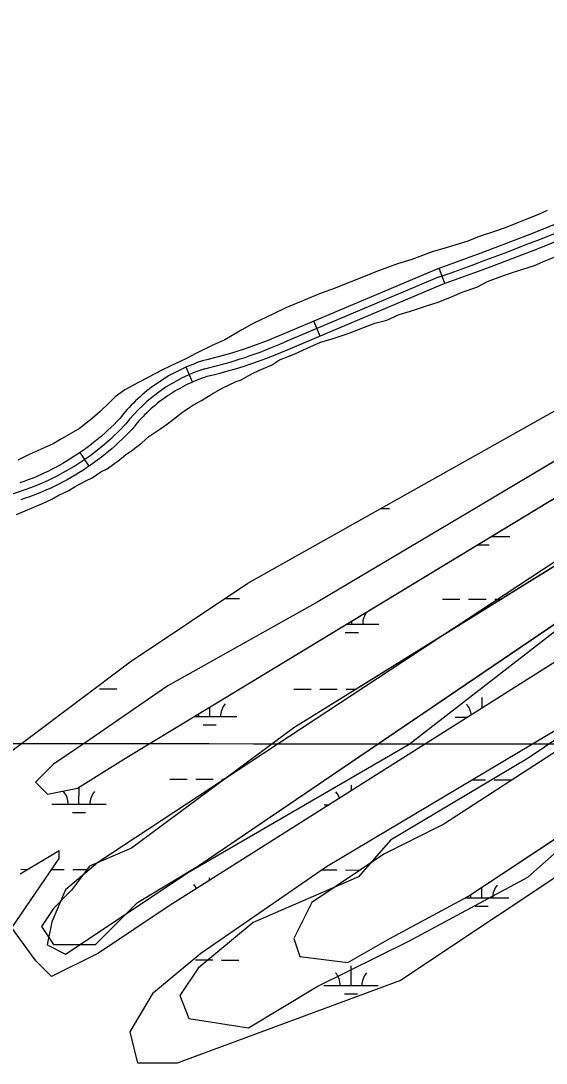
# Model space of a CAD drawing. Extents: x 3219052 to 3256913, y 800770 to 826146.
# Drawn here: x 3246453 to 3247421, y 817690 to 819609 of the extents above; entities that cross this region are included whole.
import ezdxf

# ---------------------------------------------------------------- set-up
doc = ezdxf.new("R2010")
doc.units = 0
for name, color, linetype in [('V-GRID-MAJR', 7, 'Continuous'), ('V-ROAD-CNTR', 7, 'Continuous'), ('V-SITE-VEGE', 7, 'Continuous'), ('V-TOPO-SHOR', 7, 'Continuous'), ('V-WETL-SWMP', 7, 'Continuous')]:
    doc.layers.add(name, color=color, linetype=linetype)

msp = doc.modelspace()

# ---------------------------------------------------------------- linework, layer by layer
at = {"layer": 'V-GRID-MAJR'}
msp.add_spline([(3223238.921, 818307.868), (3228474.772, 818299.872), (3233710.625, 818292.637), (3238946.4790000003, 818286.164), (3244182.3340000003, 818280.452), (3249418.1890000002, 818275.502), (3254654.045, 818271.314), (3254654.046, 818271.314)], degree=3, dxfattribs=at)
at = {"layer": 'V-ROAD-CNTR'}
for p, q in [((3247234.464493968, 819124.868722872), (3247224.162514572, 819153.0446665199)), ((3247004.666953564, 819028.287916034), (3246993.015976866, 819055.9328607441)), ((3246770.026422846, 818943.686085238), (3246758.0284468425, 818971.182030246)), ((3246579.478803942, 818788.967394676), (3246562.5628377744, 818813.7433451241))]:
    msp.add_line(p, q, dxfattribs=at)
for points in [[(3247487.108988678, 819253.77446506), (3247394.0251748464, 819216.5015396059), (3247300.6163616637, 819180.9986106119), (3247218.53852582, 819150.9876706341), (3246933.376096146, 819030.7959110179), (3246920.118122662, 819025.0599224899), (3246906.987148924, 819019.7349331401), (3246893.675175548, 819014.600943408), (3246880.263202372, 819009.5989534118), (3246866.8422292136, 819004.945962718), (3246853.310256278, 819000.5209715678), (3246839.6762835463, 818996.223980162), (3246826.038310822, 818992.27498806), (3246812.323338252, 818988.5689954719), (3246798.4103660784, 818985.0460025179), (3246788.0743867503, 818982.5910074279), (3246782.263398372, 818980.6710112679), (3246777.012408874, 818978.799015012), (3246771.876419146, 818976.869018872), (3246766.687429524, 818974.854022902), (3246761.521439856, 818972.707027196), (3246756.5004498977, 818970.51503158), (3246751.4314600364, 818968.238036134)], [(3247498.584965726, 819226.0545205), (3247404.9311530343, 819188.5535955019), (3247311.0963407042, 819152.888666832), (3247229.522503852, 819123.061726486), (3246945.1580725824, 819003.205966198), (3246931.712099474, 818997.38997783), (3246918.0231268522, 818991.836988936), (3246904.3131542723, 818986.5509995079), (3246890.4191820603, 818981.369009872), (3246876.418210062, 818976.5140195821), (3246862.480237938, 818971.9570286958), (3246848.3582661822, 818967.5060375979), (3246834.1242946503, 818963.38504584), (3246819.91932306, 818959.54505352), (3246805.5583517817, 818955.9100607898), (3246796.2623703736, 818953.701065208), (3246792.0073788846, 818952.2950680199), (3246787.326388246, 818950.6270713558), (3246782.58439773, 818948.84507492), (3246777.8774071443, 818947.016078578), (3246773.27941634, 818945.1050823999), (3246768.648425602, 818943.0850864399), (3246764.045434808, 818941.0160905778)], [(3247224.0305148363, 819137.02469856), (3246939.267084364, 819017.000938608)], [(3246751.4314600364, 818968.238036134), (3246746.3824701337, 818965.8260409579), (3246741.440480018, 818963.3560458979), (3246736.4954899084, 818960.783051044), (3246731.6694995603, 818958.1560562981), (3246726.840509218, 818955.456061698), (3246721.998518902, 818952.6050674), (3246717.2825283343, 818949.703073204), (3246712.6395376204, 818946.7390791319), (3246708.011546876, 818943.702085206), (3246703.41455607, 818940.539091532), (3246698.896565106, 818937.333097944), (3246694.4175740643, 818934.006104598), (3246690.050582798, 818930.662111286), (3246685.682591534, 818927.204118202), (3246681.392600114, 818923.6651252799), (3246677.202608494, 818920.0801324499), (3246673.033616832, 818916.4181397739), (3246668.9366250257, 818912.6481473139), (3246664.903633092, 818908.8401549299), (3246660.9586409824, 818904.9601626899), (3246657.038648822, 818901.0021706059), (3246653.216656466, 818896.9441787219), (3246649.495663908, 818892.8881868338), (3246645.830671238, 818888.7651950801), (3246642.2006784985, 818884.5332035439), (3246638.6716855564, 818880.2432121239), (3246635.886691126, 818876.749219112), (3246630.80470129, 818871.3882298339), (3246625.2677123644, 818865.8122409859), (3246619.5667237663, 818860.2652520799), (3246613.7997353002, 818854.777263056), (3246607.968746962, 818849.4802736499), (3246602.001758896, 818844.249284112), (3246595.9677709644, 818839.074294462), (3246589.873783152, 818834.09030443), (3246583.668795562, 818829.198314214), (3246577.33980822, 818824.37032387), (3246570.943821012, 818819.6803332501), (3246564.503833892, 818815.068342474), (3246557.97984694, 818810.614351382), (3246551.3858601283, 818806.2963600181), (3246544.646873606, 818802.0443685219), (3246537.906887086, 818797.907376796), (3246531.045900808, 818793.902384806), (3246524.1819145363, 818790.024392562), (3246517.183928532, 818786.2714000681), (3246510.146942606, 818782.627407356), (3246503.045956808, 818779.0954144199), (3246495.920971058, 818775.7284211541), (3246488.678985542, 818772.46542768), (3246481.437000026, 818769.312433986), (3246474.0930147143, 818766.317439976), (3246466.692029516, 818763.4084457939), (3246459.257044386, 818760.66045129), (3246451.822059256, 818758.0194565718)], [(3246764.045434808, 818941.0160905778), (3246759.5564437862, 818938.872094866), (3246755.0724527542, 818936.63009935), (3246750.591461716, 818934.2991040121), (3246746.161470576, 818931.888108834), (3246741.772479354, 818929.4341137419), (3246737.470487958, 818926.9011188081), (3246733.21449647, 818924.283124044), (3246728.9415050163, 818921.5551294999), (3246724.747513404, 818918.802135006), (3246720.598521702, 818915.9471407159), (3246716.522529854, 818913.0551464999), (3246712.4815379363, 818910.0541525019), (3246708.4825459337, 818906.9921586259), (3246704.540553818, 818903.87016487), (3246700.6905615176, 818900.6951712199), (3246696.85456919, 818897.4121777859), (3246693.093576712, 818894.1081843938), (3246689.3925841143, 818890.702191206), (3246685.7215914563, 818887.236198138), (3246682.13459863, 818883.708205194), (3246678.6186056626, 818880.1602122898), (3246675.192612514, 818876.5202195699), (3246671.761619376, 818872.7802270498), (3246668.4286260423, 818869.0312345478), (3246665.172632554, 818865.2352421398), (3246661.9876389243, 818861.3632498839), (3246658.54464581, 818857.0432585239), (3246652.336658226, 818850.496271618), (3246646.373670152, 818844.4902836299), (3246640.3686821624, 818838.647295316), (3246634.22969444, 818832.805307), (3246627.9447070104, 818827.096318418), (3246621.6557195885, 818821.5833294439), (3246615.2317324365, 818816.074340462), (3246608.6597455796, 818810.6983512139), (3246602.05475879, 818805.49036163), (3246595.307772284, 818800.3443719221), (3246588.5477858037, 818795.388381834), (3246581.6977995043, 818790.4823916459), (3246574.6558135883, 818785.6744012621), (3246567.6078276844, 818781.06041049), (3246560.498841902, 818776.574419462), (3246553.318856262, 818772.1674282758), (3246545.987870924, 818767.886436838), (3246538.6498856, 818763.7424451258), (3246531.171900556, 818759.731453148), (3246523.72491545, 818755.8754608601), (3246516.135930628, 818752.1014684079), (3246508.492945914, 818748.4884756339), (3246500.828961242, 818745.0354825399), (3246493.090976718, 818741.6664892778), (3246485.24499241, 818738.467495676), (3246477.382008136, 818735.376501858), (3246469.4790239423, 818732.4545077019), (3246461.5000398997, 818729.6215133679), (3246453.447056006, 818726.9915186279)]]:
    msp.add_lwpolyline(points, dxfattribs=at)
for centre, radius, start, end in [((3245295.2864523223, 824566.2285550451), 5761.623744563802, 289.5577732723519, 296.4226954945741), ((3246604.8334927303, 819778.077747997), 831.314463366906, 283.02334399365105, 293.7217384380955), ((3246885.577541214, 818680.0336962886), 302.8761993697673, 107.9632548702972, 141.90551042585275), ((3246305.1731930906, 819187.5249689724), 468.8238875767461, 282.07822839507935, 316.85083117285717)]:
    msp.add_arc(centre, radius, start, end, dxfattribs=at)
at = {"layer": 'V-SITE-VEGE'}
for p, q in [((3247406.951, 819252.145), (3247383.754, 819242.811)), ((3247423.188, 819259.143), (3247406.951, 819252.1449999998)), ((3247368.674, 819236.976), (3247345.477, 819227.6410000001)), ((3247383.754, 819242.811), (3247368.674, 819236.9760000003)), ((3247325.756, 819220.637), (3247297.916, 819211.292)), ((3247345.477, 819227.6410000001), (3247325.756, 819220.6369999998)), ((3247277.037, 819203.122), (3247238.753, 819191.437)), ((3247297.916, 819211.292), (3247277.037, 819203.122)), ((3247210.911, 819183.253), (3247173.791, 819169.246)), ((3247238.753, 819191.437), (3247210.911, 819183.253)), ((3247420.898, 819167.502), (3247453.375, 819180.336)), ((3247147.109, 819161.067), (3247112.31, 819148.226)), ((3247173.791, 819169.246), (3247147.109, 819161.067)), ((3247366.381, 819147.654), (3247400.023, 819158.171)), ((3247400.023, 819158.171), (3247420.898, 819167.502)), ((3247112.31, 819148.226), (3247070.553, 819131.889)), ((3247313.02, 819128.97), (3247344.34, 819140.644)), ((3247344.34, 819140.644), (3247366.381, 819147.654)), ((3247070.553, 819131.889), (3247032.276, 819116.7170000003)), ((3247266.627, 819109.14), (3247293.308, 819118.483)), ((3247293.308, 819118.483), (3247313.02, 819128.97)), ((3247006.7600000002, 819107.378), (3246941.806, 819080.546)), ((3247032.276, 819116.7170000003), (3247006.7600000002, 819107.378)), ((3247222.554, 819090.478), (3247248.0700000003, 819100.976)), ((3247248.0700000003, 819100.976), (3247266.627, 819109.14)), ((3246941.806, 819080.546), (3246917.451, 819068.888)), ((3247171.509, 819074.121), (3247202.8310000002, 819084.633)), ((3247202.8310000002, 819084.633), (3247222.554, 819090.4780000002)), ((3246917.451, 819068.888), (3246881.5, 819051.402)), ((3247127.43, 819057.78), (3247150.628, 819068.274)), ((3247150.628, 819068.274), (3247171.509, 819074.121)), ((3246881.5, 819051.402), (3246860.629, 819039.747)), ((3247075.2290000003, 819040.259), (3247105.3880000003, 819051.929)), ((3247105.3880000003, 819051.929), (3247127.43, 819057.7800000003)), ((3246860.629, 819039.747), (3246829.327, 819021.113)), ((3247005.627, 819016.9), (3247025.35, 819022.745)), ((3247025.35, 819022.745), (3247056.67, 819033.255)), ((3247056.67, 819033.255), (3247075.2290000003, 819040.2589999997)), ((3246807.287, 819011.782), (3246777.1380000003, 818996.627)), ((3246829.327, 819021.113), (3246807.287, 819011.782)), ((3246956.918, 818994.743), (3246974.311, 819002.906)), ((3246974.311, 819002.906), (3247005.627, 819016.9)), ((3246757.424, 818986.1410000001), (3246729.592, 818973.312)), ((3246777.1380000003, 818996.627), (3246757.424, 818986.1410000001)), ((3246915.167, 818974.924), (3246930.236, 818984.24)), ((3246930.236, 818984.24), (3246956.918, 818994.743)), ((3246712.194, 818965.153), (3246690.164, 818953.498)), ((3246729.592, 818973.312), (3246712.194, 818965.153)), ((3246879.217, 818958.5970000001), (3246893.131, 818965.591)), ((3246893.131, 818965.591), (3246915.167, 818974.924)), ((3246682.0470000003, 818948.839), (3246660.015, 818937.183)), ((3246690.164, 818953.498), (3246682.0470000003, 818948.8390000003)), ((3246850.223, 818944.607), (3246858.343, 818946.9479999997)), ((3246858.343, 818946.948), (3246879.217, 818958.5970000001)), ((3247708.7260000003, 818959.9670000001), (3247299.35, 818716.452)), ((3246644.9420000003, 818929.0260000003), (3246627.554, 818916.2220000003)), ((3246660.015, 818937.183), (3246644.9420000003, 818929.0260000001)), ((3246807.3200000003, 818922.462), (3246825.8680000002, 818932.948)), ((3246825.8680000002, 818932.948), (3246850.223, 818944.607)), ((3246627.554, 818916.2220000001), (3246617.128, 818905.753)), ((3246771.373, 818901.495), (3246786.448, 818909.65)), ((3246779.33, 818052.323), (3248051.719, 818915.692)), ((3246786.448, 818909.65), (3246807.3200000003, 818922.462)), ((3246599.749, 818889.465), (3246584.686, 818876.665)), ((3246617.128, 818905.753), (3246599.749, 818889.465)), ((3246740.078, 818879.375), (3246751.665, 818888.685)), ((3246751.665, 818888.685), (3246771.373, 818901.495)), ((3246584.686, 818876.665), (3246561.508, 818858.045)), ((3246723.8510000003, 818866.573), (3246740.078, 818879.375)), ((3246561.508, 818858.045), (3246525.5640000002, 818837.0750000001)), ((3246689.074, 818843.285), (3246711.098, 818858.419)), ((3246711.098, 818858.419), (3246723.8510000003, 818866.573)), ((3246512.809, 818830.083), (3246468.734, 818810.261)), ((3246525.5640000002, 818837.0750000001), (3246512.809, 818830.083)), ((3246657.7830000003, 818817.681), (3246676.327, 818831.6479999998)), ((3246676.327, 818831.648), (3246689.074, 818843.285)), ((3246646.191, 818809.532), (3246657.7830000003, 818817.6810000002)), ((3246468.734, 818810.261), (3246447.863, 818799.769)), ((3246612.579, 818783.9230000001), (3246626.489, 818794.4010000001)), ((3246626.489, 818794.4010000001), (3246632.285, 818797.895)), ((3246632.285, 818797.895), (3246646.191, 818809.5319999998)), ((3246584.753, 818767.615), (3246600.984, 818778.095)), ((3246600.984, 818778.095), (3246612.579, 818783.9230000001)), ((3246553.443, 818751.299), (3246573.157, 818761.787)), ((3246573.157, 818761.787), (3246584.753, 818767.615)), ((3246646.558, 818251.562), (3247487.4420000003, 818760.728)), ((3246510.542, 818727.995), (3246522.136, 818734.98)), ((3246522.136, 818734.98), (3246541.85, 818744.309)), ((3246541.85, 818744.309), (3246553.443, 818751.299)), ((3246445.592, 818700.001), (3246493.144, 818719.831)), ((3246493.144, 818719.831), (3246510.542, 818727.995)), ((3247299.35, 818716.452), (3247000.616, 818539.351)), ((3247509.571, 818650.04), (3246956.359, 818306.905)), ((3247000.616, 818539.351), (3246724.009, 818384.387)), ((3246724.009, 818384.387), (3246580.176, 818284.769)), ((3247277.221, 817996.9770000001), (3247863.627, 818384.387)), ((3246956.359, 818306.905), (3246657.623, 818085.529)), ((3246580.176, 818284.769), (3246513.788, 818240.493)), ((3247454.25, 818273.699), (3247232.964, 818129.8050000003)), ((3246513.788, 818240.493), (3246480.596, 818207.287)), ((3246558.043, 818196.2170000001), (3246646.558, 818251.5620000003)), ((3246480.596, 818207.287), (3246502.723, 818185.148)), ((3246502.723, 818185.148), (3246558.043, 818196.2170000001)), ((3247232.964, 818129.805), (3247122.322, 818074.4589999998)), ((3246657.623, 818085.529), (3246580.176, 818052.323)), ((3247122.322, 818074.4590000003), (3246989.553, 817985.91)), ((3246580.176, 818052.323), (3246546.98, 818008.045)), ((3246668.686, 817985.91), (3246779.33, 818052.323)), ((3246546.98, 818008.045), (3246513.788, 817974.8410000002)), ((3246591.239, 817908.4280000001), (3246668.686, 817985.91)), ((3246989.553, 817985.91), (3246956.359, 817919.495)), ((3247133.386, 817919.495), (3247277.221, 817996.9770000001)), ((3246513.788, 817974.8410000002), (3246491.659, 817941.632)), ((3246491.659, 817941.632), (3246513.788, 817908.4280000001)), ((3246956.359, 817919.495), (3246967.4220000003, 817886.287)), ((3247055.937, 817875.2199999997), (3247133.386, 817919.4949999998)), ((3246513.788, 817908.4280000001), (3246591.239, 817908.4280000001)), ((3246967.4220000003, 817886.287), (3247055.937, 817875.2199999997))]:
    msp.add_line(p, q, dxfattribs=at)
at = {"layer": 'V-TOPO-SHOR'}
for points in [[(3248694.3704782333, 819410.720462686), (3248587.0424021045, 819344.5900248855), (3247439.17947264, 818613.6811525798), (3246595.126760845, 818059.1425154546), (3246536.0186917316, 818008.6929737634), (3246510.6084262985, 817949.7439000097), (3246502.0912280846, 817907.6172288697), (3246535.771365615, 817890.6888293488), (3246763.668777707, 818041.9314575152), (3247168.7490679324, 818277.0917710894), (3247700.633359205, 818688.9933090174), (3248443.3806661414, 819167.884132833), (3248814.727820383, 819394.6862435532), (3249051.0011014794, 819520.6246031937), (3249177.593108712, 819596.2194180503), (3249143.9483034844, 819630.0055524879), (3249051.177762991, 819604.9132777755), (3248764.278278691, 819453.7943126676), (3248694.3704782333, 819410.720462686)], [(3249033.4320816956, 819332.2020178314), (3248738.320362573, 819133.5503477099), (3248257.2742683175, 818847.9758247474), (3248012.4661228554, 818671.4819265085), (3247387.846623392, 818251.3458487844), (3247134.6626089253, 818100.1562190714), (3247075.519207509, 818032.8489424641), (3246881.4785944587, 817948.9665893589), (3246780.155523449, 817864.8899085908), (3246746.3340567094, 817814.3873684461), (3246763.1034608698, 817772.207698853), (3246872.6434055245, 817755.1203039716), (3246999.2354127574, 817830.7151188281), (3247167.9894234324, 817914.650470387), (3247387.387303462, 818032.1952948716), (3247539.389576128, 818166.7391834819), (3247716.6784511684, 818301.2300736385), (3248062.6860045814, 818502.7985804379), (3248332.7807524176, 818679.2394802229), (3248560.7664952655, 818872.6264456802), (3248814.038840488, 819065.9604126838), (3249025.131516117, 819242.5249755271)]]:
    msp.add_lwpolyline(points, dxfattribs=at)
at = {"layer": 'V-WETL-SWMP'}
for p, q in [((3247116.3599343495, 818710.6705577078), (3247132.839253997, 818710.6360185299)), ((3247320.266788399, 818659.5010757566), (3247354.0484174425, 818659.4302724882)), ((3247294.8705026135, 818644.1232702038), (3247316.016158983, 818644.0789508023)), ((3246829.2849330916, 818545.0978762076), (3246856.4915751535, 818545.0408535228)), ((3247230.398753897, 818544.2571775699), (3247262.398683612, 818544.1901085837)), ((3247278.3986484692, 818544.156574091), (3247310.3985781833, 818544.0895051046)), ((3247326.398543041, 818544.0559706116), (3247338.6587980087, 818544.0302742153)), ((3247063.237807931, 818498.1774299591), (3247063.2497467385, 818503.8736692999)), ((3247053.8748753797, 818498.1970538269), (3247113.2376981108, 818498.0726346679)), ((3247051.205492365, 818482.7716147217), (3247075.205439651, 818482.7213129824)), ((3246598.235171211, 818379.0807701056), (3246630.2351009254, 818379.0137011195)), ((3246956.1423850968, 818378.330628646), (3246988.1423148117, 818378.2635596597)), ((3247004.1422796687, 818378.2300251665), (3247036.142209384, 818378.1629561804)), ((3247052.142174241, 818378.1294216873), (3247071.124102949, 818378.0896372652)), ((3247303.3860936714, 818343.4749993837), (3247303.426724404, 818362.8607194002)), ((3246801.4443741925, 818327.9127503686), (3246801.48096096, 818345.3690154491)), ((3246772.751437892, 818327.9728881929), (3246851.4442643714, 818327.8079550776)), ((3246789.4120586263, 818312.5069351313), (3246813.412005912, 818312.4566333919)), ((3247253.3513816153, 818326.9655937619), (3247277.1560295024, 818326.9157013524)), ((3246560.6336548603, 818166.5551125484), (3246560.6993032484, 818197.8772470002)), ((3246727.7946008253, 818212.6348601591), (3246759.7945305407, 818212.567791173)), ((3246775.7944953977, 818212.5342566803), (3246807.7944251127, 818212.4671876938)), ((3246823.7943899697, 818212.4336532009), (3246828.860248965, 818212.4230356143)), ((3247062.5949581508, 818191.4611823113), (3247062.6160050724, 818201.5030815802)), ((3247284.7429631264, 818211.4675462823), (3247309.701322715, 818211.4152357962)), ((3247325.7012875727, 818211.3817013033), (3247357.701217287, 818211.3146323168)), ((3246510.633764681, 818166.6599078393), (3246610.633545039, 818166.4503172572)), ((3247012.5406622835, 818165.6079559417), (3247021.6131151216, 818165.5889408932)), ((3246548.6013392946, 818151.1492973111), (3246572.6012865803, 818151.0989955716)), ((3246453.538232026, 818046.7083112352), (3246467.298565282, 818046.6794708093)), ((3246510.686466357, 818046.5885336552), (3246533.5380563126, 818046.5406387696)), ((3246549.5380211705, 818046.5071042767), (3246575.772445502, 818046.4521192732)), ((3247007.015997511, 818045.5482714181), (3247035.4449539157, 818045.4886868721)), ((3247051.4449187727, 818045.455152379), (3247078.7467818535, 818045.3979301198)), ((3246800.812000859, 818026.195021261), (3246800.822571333, 818031.2384019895)), ((3247302.654016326, 817994.1865291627), (3247302.695140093, 818013.8074852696)), ((3246750.747228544, 817995.3432763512), (3246751.938628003, 817995.3407792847)), ((3247272.157661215, 817994.2504467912), (3247352.6539065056, 817994.0817338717)), ((3247290.6217007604, 817978.7807139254), (3247314.6216480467, 817978.7304121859)), ((3246775.0972399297, 817879.859987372), (3246807.097169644, 817879.7929183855)), ((3246823.097134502, 817879.7593838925), (3246855.0970642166, 817879.6923149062)), ((3247061.8432969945, 817832.8288913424), (3247061.9187496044, 817868.8288122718)), ((3247011.8434068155, 817832.9336866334), (3247111.843187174, 817832.7240960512)), ((3247049.8109814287, 817817.4230761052), (3247073.810928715, 817817.3727743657))]:
    msp.add_line(p, q, dxfattribs=at)
for points in [[(3246365.191, 818211.2980000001), (3246654.603, 818428.544), (3246871.663, 818573.3740000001), (3247826.725, 819109.248), (3248419.178, 819487.082), (3249302.73, 819876.851)], [(3249143.553, 819239.596), (3248579.198, 818790.62), (3247152.981, 817841.79), (3246741.427, 817689.907), (3246669.074, 817689.907), (3246654.603, 817747.839), (3246698.015, 817820.255), (3246784.839, 817892.67), (3247016.369, 818051.984), (3247479.43, 818327.162), (3248202.961, 818848.5530000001), (3249215.5640000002, 819504.28)], [(3248969.9050000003, 819384.426), (3248463.433, 819123.731), (3247667.548, 818573.3740000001), (3246726.9560000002, 817979.569), (3246596.721, 817892.67), (3246509.897, 817849.221), (3246480.9560000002, 817878.187), (3246436.807, 817939.246), (3246524.3680000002, 818066.4670000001), (3246524.3680000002, 818080.9500000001), (3246452.014, 818037.501)]]:
    msp.add_lwpolyline(points, dxfattribs=at)
for points in [[(3247122.322, 818074.46), (3246989.5500000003, 817985.909), (3246956.358, 817919.496), (3246967.4220000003, 817886.289), (3247055.936, 817875.22), (3247133.386, 817919.496), (3247277.221, 817996.978), (3247863.627, 818384.387), (3248317.262, 818694.3150000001), (3248859.41, 819114.931), (3249412.624, 819513.41), (3249722.423, 819679.442), (3249788.808, 819734.787), (3249799.873, 819767.993), (3249722.423, 819812.269), (3249479.009, 819635.167), (3248859.41, 819203.482), (3248339.39, 818882.485), (3248007.4620000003, 818650.04), (3247454.249, 818273.699), (3247232.964, 818129.804)], [(3246580.173, 818052.322), (3246546.98, 818008.046), (3246513.787, 817974.84), (3246491.659, 817941.633), (3246513.787, 817908.427), (3246591.237, 817908.427), (3246668.687, 817985.909), (3246779.33, 818052.322), (3248051.719, 818915.692), (3248660.254, 819303.1020000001), (3248958.989, 819446.997), (3249080.696, 819524.479), (3249080.696, 819546.616), (3249014.31, 819568.7540000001), (3248715.575, 819402.721), (3247974.27, 818959.9670000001), (3247509.571, 818650.04), (3246956.358, 818306.905), (3246657.623, 818085.528)], [(3246580.173, 818284.768), (3246513.787, 818240.492), (3246480.595, 818207.286), (3246502.723, 818185.148), (3246558.044, 818196.2170000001), (3246646.558, 818251.561), (3247487.4420000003, 818760.728), (3248151.298, 819170.275), (3248461.097, 819347.377), (3248483.2260000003, 819424.859), (3248438.969, 819469.134), (3248361.519, 819402.721), (3248306.197, 819325.2390000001), (3247708.727, 818959.9670000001), (3247299.35, 818716.453), (3247000.615, 818539.351), (3246724.008, 818384.387)]]:
    msp.add_lwpolyline(points, close=True, dxfattribs=at)
for centre, radius, start, end in [((3247359.2923371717, 818659.894085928), 35.24628790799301, 176.8654237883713, 180.65174862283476), ((3247118.48161784, 818498.5364481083), 35.24628790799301, 140.94352938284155, 180.65174862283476), ((3246856.6881841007, 818328.2717685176), 35.24628790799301, 139.10809028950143, 180.65174862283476), ((3247248.1094521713, 818327.4513846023), 35.24628790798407, 5.342255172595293, 40.651751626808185), ((3246746.202554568, 818328.5033364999), 35.24628790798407, 359.10809329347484, 7.428309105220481), ((3246505.391835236, 818167.14569868), 35.24628790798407, 359.10809329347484, 40.651751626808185), ((3246615.8774647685, 818166.9141306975), 35.24628790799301, 139.10809028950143, 180.65174862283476), ((3247007.2987328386, 818166.0937467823), 35.24628790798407, 19.031575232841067, 40.65175162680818), ((3246745.5052991, 817995.8290671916), 35.24628790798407, 25.998194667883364, 40.651751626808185), ((3247357.897826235, 817994.5455473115), 35.24628790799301, 139.10809028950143, 180.65174862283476), ((3247247.4121967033, 817994.777115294), 35.24628790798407, 359.10809329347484, 8.989184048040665), ((3247006.60147737, 817833.419477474), 35.24628790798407, 359.10809329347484, 40.651751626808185), ((3247117.087106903, 817833.1879094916), 35.24628790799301, 139.10809028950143, 180.65174862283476)]:
    msp.add_arc(centre, radius, start, end, dxfattribs=at)

doc.saveas('drawing.dxf')
